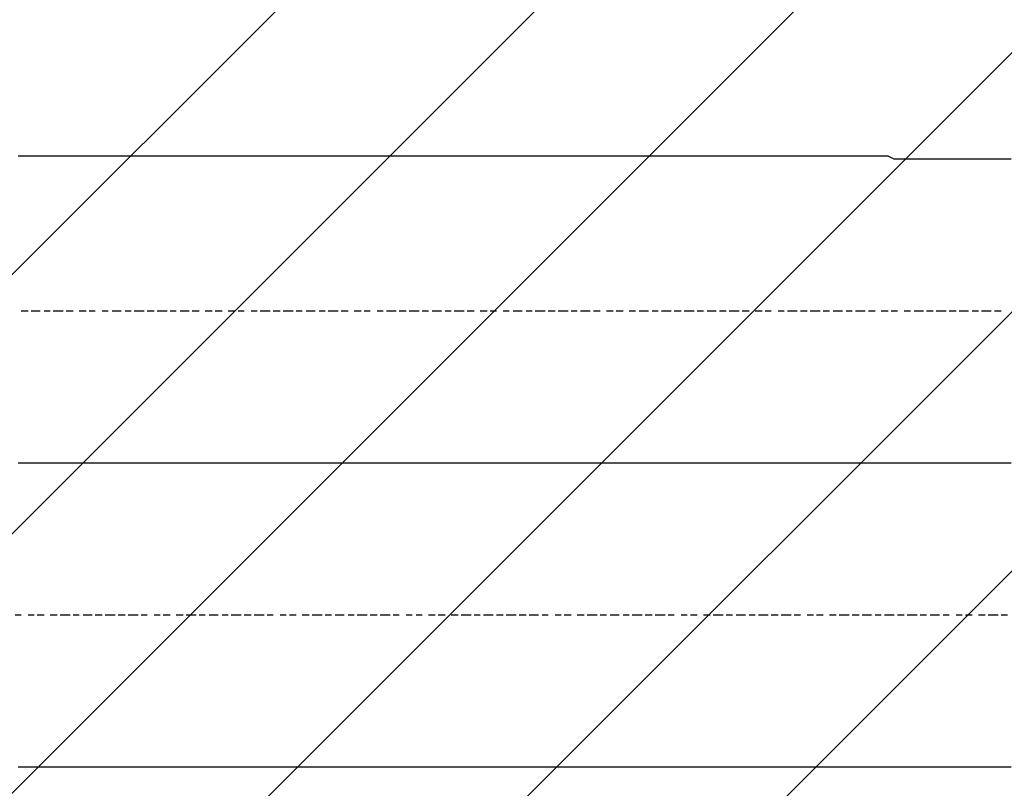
# Model space of a CAD drawing. Extents: x 997 to 109698, y 921 to 94021.
# Tile 541 of 656: x 18335 to 19624, y 49802 to 50808. Entities that reach past the tile are written whole.
import ezdxf

# ---------------------------------------------------------------- set-up
doc = ezdxf.new("R2010")
doc.units = 0
doc.header["$MEASUREMENT"] = 0
doc.layers.add('12', color=7, linetype='CONTINUOUS')
doc.layers.add('28', color=7, linetype='CONTINUOUS')

msp = doc.modelspace()

# ---------------------------------------------------------------- linework, layer by layer
at = {"layer": '12', "color": 5}
for p, q in [((18340.630503, 50629.563401), (18332.630503, 50629.563401)), ((18349.630503, 50629.563401), (18340.630503, 50629.563401)), ((18361.630503, 50629.563401), (18349.630503, 50629.563401)), ((18370.630503, 50629.563401), (18361.630503, 50629.563401)), ((18378.630503, 50629.563401), (18370.630503, 50629.563401)), ((18391.630503, 50629.563401), (18378.630503, 50629.563401)), ((18400.630503, 50629.563401), (18391.630503, 50629.563401)), ((18412.630503, 50629.563401), (18400.630503, 50629.563401)), ((18421.630503, 50629.563401), (18412.630503, 50629.563401)), ((18429.630503, 50629.563401), (18421.630503, 50629.563401)), ((18442.630503, 50629.563401), (18429.630503, 50629.563401)), ((18450.630503, 50629.563401), (18442.630503, 50629.563401)), ((18459.630503, 50629.563401), (18450.630503, 50629.563401)), ((18472.630503, 50629.563401), (18459.630503, 50629.563401)), ((18480.630503, 50629.563401), (18472.630503, 50629.563401)), ((18489.630503, 50629.563401), (18480.630503, 50629.563401)), ((18501.630503, 50629.563401), (18489.630503, 50629.563401)), ((18510.630503, 50629.563401), (18501.630503, 50629.563401)), ((18522.630503, 50629.563401), (18510.630503, 50629.563401)), ((18531.630503, 50629.563401), (18522.630503, 50629.563401)), ((18539.630503, 50629.563401), (18531.630503, 50629.563401)), ((18552.630503, 50629.563401), (18539.630503, 50629.563401)), ((18560.630503, 50629.563401), (18552.630503, 50629.563401)), ((18569.630503, 50629.563401), (18560.630503, 50629.563401)), ((18582.630503, 50629.563401), (18569.630503, 50629.563401)), ((18590.630503, 50629.563401), (18582.630503, 50629.563401)), ((18599.630503, 50629.563401), (18590.630503, 50629.563401)), ((18611.630503, 50629.563401), (18599.630503, 50629.563401)), ((18620.630503, 50629.563401), (18611.630503, 50629.563401)), ((18628.630503, 50629.563401), (18620.630503, 50629.563401)), ((18641.630503, 50629.563401), (18628.630503, 50629.563401)), ((18649.630503, 50629.563401), (18641.630503, 50629.563401)), ((18662.630503, 50629.563401), (18649.630503, 50629.563401)), ((18671.630503, 50629.563401), (18662.630503, 50629.563401)), ((18679.630503, 50629.563401), (18671.630503, 50629.563401)), ((18692.630503, 50629.563401), (18679.630503, 50629.563401)), ((18700.630503, 50629.563401), (18692.630503, 50629.563401)), ((18709.630503, 50629.563401), (18700.630503, 50629.563401)), ((18721.630503, 50629.563401), (18709.630503, 50629.563401)), ((18730.630503, 50629.563401), (18721.630503, 50629.563401)), ((18738.630503, 50629.563401), (18730.630503, 50629.563401)), ((18751.630503, 50629.563401), (18738.630503, 50629.563401)), ((18759.630503, 50629.563401), (18751.630503, 50629.563401)), ((18772.630503, 50629.563401), (18759.630503, 50629.563401)), ((18781.630503, 50629.563401), (18772.630503, 50629.563401)), ((18789.630503, 50629.563401), (18781.630503, 50629.563401)), ((18802.630503, 50629.563401), (18789.630503, 50629.563401)), ((18810.630503, 50629.563401), (18802.630503, 50629.563401)), ((18819.630503, 50629.563401), (18810.630503, 50629.563401)), ((18831.630503, 50629.563401), (18819.630503, 50629.563401)), ((18840.630503, 50629.563401), (18831.630503, 50629.563401)), ((18848.630503, 50629.563401), (18840.630503, 50629.563401)), ((18861.630503, 50629.563401), (18848.630503, 50629.563401)), ((18869.630503, 50629.563401), (18861.630503, 50629.563401)), ((18882.630503, 50629.563401), (18869.630503, 50629.563401)), ((18891.630503, 50629.563401), (18882.630503, 50629.563401)), ((18899.630503, 50629.563401), (18891.630503, 50629.563401)), ((18912.630503, 50629.563401), (18899.630503, 50629.563401)), ((18920.630503, 50629.563401), (18912.630503, 50629.563401)), ((18929.630503, 50629.563401), (18920.630503, 50629.563401)), ((18941.630503, 50629.563401), (18929.630503, 50629.563401)), ((18950.630503, 50629.563401), (18941.630503, 50629.563401)), ((18958.630503, 50629.563401), (18950.630503, 50629.563401)), ((18971.630503, 50629.563401), (18958.630503, 50629.563401)), ((18980.630503, 50629.563401), (18971.630503, 50629.563401)), ((18992.630503, 50629.563401), (18980.630503, 50629.563401)), ((19001.630503, 50629.563401), (18992.630503, 50629.563401)), ((19009.630503, 50629.563401), (19001.630503, 50629.563401)), ((19022.630503, 50629.563401), (19009.630503, 50629.563401)), ((19030.630503, 50629.563401), (19022.630503, 50629.563401)), ((19039.630503, 50629.563401), (19030.630503, 50629.563401)), ((19052.630503, 50629.563401), (19039.630503, 50629.563401)), ((19060.630503, 50629.563401), (19052.630503, 50629.563401)), ((19068.630503, 50629.563401), (19060.630503, 50629.563401)), ((19081.630503, 50629.563401), (19068.630503, 50629.563401)), ((19090.630503, 50629.563401), (19081.630503, 50629.563401)), ((19102.630503, 50629.563401), (19090.630503, 50629.563401)), ((19111.630503, 50629.563401), (19102.630503, 50629.563401)), ((19119.630503, 50629.563401), (19111.630503, 50629.563401)), ((19132.630503, 50629.563401), (19119.630503, 50629.563401)), ((19140.630503, 50629.563401), (19132.630503, 50629.563401)), ((19149.630503, 50629.563401), (19140.630503, 50629.563401)), ((19162.630503, 50629.563401), (19149.630503, 50629.563401)), ((19170.630503, 50629.563401), (19162.630503, 50629.563401)), ((19179.630503, 50629.563401), (19170.630503, 50629.563401)), ((19191.630503, 50629.563401), (19179.630503, 50629.563401)), ((19200.630503, 50629.563401), (19191.630503, 50629.563401)), ((19208.630503, 50629.563401), (19200.630503, 50629.563401)), ((19221.630503, 50629.563401), (19208.630503, 50629.563401)), ((19229.630503, 50629.563401), (19221.630503, 50629.563401)), ((19242.630503, 50629.563401), (19229.630503, 50629.563401)), ((19250.630503, 50629.563401), (19242.630503, 50629.563401)), ((19259.630503, 50629.563401), (19250.630503, 50629.563401)), ((19272.630503, 50629.563401), (19259.630503, 50629.563401)), ((19280.630503, 50629.563401), (19272.630503, 50629.563401)), ((19289.630503, 50629.563401), (19280.630503, 50629.563401)), ((19301.630503, 50629.563401), (19289.630503, 50629.563401)), ((19310.630503, 50629.563401), (19301.630503, 50629.563401)), ((19318.630503, 50629.563401), (19310.630503, 50629.563401)), ((19331.630503, 50629.563401), (19318.630503, 50629.563401)), ((19339.630503, 50629.563401), (19331.630503, 50629.563401)), ((19352.630503, 50629.563401), (19339.630503, 50629.563401)), ((19361.630503, 50629.563401), (19352.630503, 50629.563401)), ((19369.630503, 50629.563401), (19361.630503, 50629.563401)), ((19382.630503, 50629.563401), (19369.630503, 50629.563401)), ((19390.630503, 50629.563401), (19382.630503, 50629.563401)), ((19399.630503, 50629.563401), (19390.630503, 50629.563401)), ((19411.630503, 50629.563401), (19399.630503, 50629.563401)), ((19420.630503, 50629.563401), (19411.630503, 50629.563401)), ((19428.630503, 50629.563401), (19420.630503, 50629.563401)), ((19441.630503, 50629.563401), (19428.630503, 50629.563401)), ((19449.630503, 50629.563401), (19441.630503, 50629.563401)), ((19462.630503, 50629.563401), (19449.630503, 50629.563401)), ((19471.630503, 50629.563401), (19462.630503, 50629.563401)), ((19479.630503, 50625.563401), (19471.630503, 50629.563401)), ((19492.630503, 50625.563401), (19479.630503, 50625.563401)), ((19500.630503, 50625.563401), (19492.630503, 50625.563401)), ((19509.630503, 50625.563401), (19500.630503, 50625.563401)), ((19521.630503, 50625.563401), (19509.630503, 50625.563401)), ((19530.630503, 50625.563401), (19521.630503, 50625.563401)), ((19538.630503, 50625.563401), (19530.630503, 50625.563401)), ((19551.630503, 50625.563401), (19538.630503, 50625.563401)), ((19560.630503, 50625.563401), (19551.630503, 50625.563401)), ((19572.630503, 50625.563401), (19560.630503, 50625.563401)), ((19581.630503, 50625.563401), (19572.630503, 50625.563401)), ((19589.630503, 50625.563401), (19581.630503, 50625.563401)), ((19602.630503, 50625.563401), (19589.630503, 50625.563401)), ((19610.630503, 50625.563401), (19602.630503, 50625.563401)), ((19619.630503, 50625.563401), (19610.630503, 50625.563401)), ((19632.630503, 50625.563401), (19619.630503, 50625.563401)), ((18340.630503, 50227.563401), (18332.630503, 50227.563401)), ((18349.630503, 50227.563401), (18340.630503, 50227.563401)), ((18361.630503, 50227.563401), (18349.630503, 50227.563401)), ((18370.630503, 50227.563401), (18361.630503, 50227.563401)), ((18378.630503, 50227.563401), (18370.630503, 50227.563401)), ((18391.630503, 50227.563401), (18378.630503, 50227.563401)), ((18400.630503, 50227.563401), (18391.630503, 50227.563401)), ((18412.630503, 50227.563401), (18400.630503, 50227.563401)), ((18421.630503, 50227.563401), (18412.630503, 50227.563401)), ((18429.630503, 50227.563401), (18421.630503, 50227.563401)), ((18442.630503, 50227.563401), (18429.630503, 50227.563401)), ((18450.630503, 50227.563401), (18442.630503, 50227.563401)), ((18459.630503, 50227.563401), (18450.630503, 50227.563401)), ((18472.630503, 50227.563401), (18459.630503, 50227.563401)), ((18480.630503, 50227.563401), (18472.630503, 50227.563401)), ((18489.630503, 50227.563401), (18480.630503, 50227.563401)), ((18501.630503, 50227.563401), (18489.630503, 50227.563401)), ((18510.630503, 50227.563401), (18501.630503, 50227.563401)), ((18522.630503, 50227.563401), (18510.630503, 50227.563401)), ((18531.630503, 50227.563401), (18522.630503, 50227.563401)), ((18539.630503, 50227.563401), (18531.630503, 50227.563401)), ((18552.630503, 50227.563401), (18539.630503, 50227.563401)), ((18560.630503, 50227.563401), (18552.630503, 50227.563401)), ((18569.630503, 50227.563401), (18560.630503, 50227.563401)), ((18582.630503, 50227.563401), (18569.630503, 50227.563401)), ((18590.630503, 50227.563401), (18582.630503, 50227.563401)), ((18599.630503, 50227.563401), (18590.630503, 50227.563401)), ((18611.630503, 50227.563401), (18599.630503, 50227.563401)), ((18620.630503, 50227.563401), (18611.630503, 50227.563401)), ((18628.630503, 50227.563401), (18620.630503, 50227.563401)), ((18641.630503, 50227.563401), (18628.630503, 50227.563401)), ((18649.630503, 50227.563401), (18641.630503, 50227.563401)), ((18662.630503, 50227.563401), (18649.630503, 50227.563401)), ((18671.630503, 50227.563401), (18662.630503, 50227.563401)), ((18679.630503, 50227.563401), (18671.630503, 50227.563401)), ((18692.630503, 50227.563401), (18679.630503, 50227.563401)), ((18700.630503, 50227.563401), (18692.630503, 50227.563401)), ((18709.630503, 50227.563401), (18700.630503, 50227.563401)), ((18721.630503, 50227.563401), (18709.630503, 50227.563401)), ((18730.630503, 50227.563401), (18721.630503, 50227.563401)), ((18738.630503, 50227.563401), (18730.630503, 50227.563401)), ((18751.630503, 50227.563401), (18738.630503, 50227.563401)), ((18759.630503, 50227.563401), (18751.630503, 50227.563401)), ((18772.630503, 50227.563401), (18759.630503, 50227.563401)), ((18781.630503, 50227.563401), (18772.630503, 50227.563401)), ((18789.630503, 50227.563401), (18781.630503, 50227.563401)), ((18802.630503, 50227.563401), (18789.630503, 50227.563401)), ((18810.630503, 50227.563401), (18802.630503, 50227.563401)), ((18819.630503, 50227.563401), (18810.630503, 50227.563401)), ((18831.630503, 50227.563401), (18819.630503, 50227.563401)), ((18840.630503, 50227.563401), (18831.630503, 50227.563401)), ((18848.630503, 50227.563401), (18840.630503, 50227.563401)), ((18861.630503, 50227.563401), (18848.630503, 50227.563401)), ((18869.630503, 50227.563401), (18861.630503, 50227.563401)), ((18882.630503, 50227.563401), (18869.630503, 50227.563401)), ((18891.630503, 50227.563401), (18882.630503, 50227.563401)), ((18899.630503, 50227.563401), (18891.630503, 50227.563401)), ((18912.630503, 50227.563401), (18899.630503, 50227.563401)), ((18920.630503, 50227.563401), (18912.630503, 50227.563401)), ((18929.630503, 50227.563401), (18920.630503, 50227.563401)), ((18941.630503, 50227.563401), (18929.630503, 50227.563401)), ((18950.630503, 50227.563401), (18941.630503, 50227.563401)), ((18958.630503, 50227.563401), (18950.630503, 50227.563401)), ((18971.630503, 50227.563401), (18958.630503, 50227.563401)), ((18980.630503, 50227.563401), (18971.630503, 50227.563401)), ((18992.630503, 50227.563401), (18980.630503, 50227.563401)), ((19001.630503, 50227.563401), (18992.630503, 50227.563401)), ((19009.630503, 50227.563401), (19001.630503, 50227.563401)), ((19022.630503, 50227.563401), (19009.630503, 50227.563401)), ((19030.630503, 50227.563401), (19022.630503, 50227.563401)), ((19039.630503, 50227.563401), (19030.630503, 50227.563401)), ((19052.630503, 50227.563401), (19039.630503, 50227.563401)), ((19060.630503, 50227.563401), (19052.630503, 50227.563401)), ((19068.630503, 50227.563401), (19060.630503, 50227.563401)), ((19081.630503, 50227.563401), (19068.630503, 50227.563401)), ((19090.630503, 50227.563401), (19081.630503, 50227.563401)), ((19102.630503, 50227.563401), (19090.630503, 50227.563401)), ((19111.630503, 50227.563401), (19102.630503, 50227.563401)), ((19119.630503, 50227.563401), (19111.630503, 50227.563401)), ((19132.630503, 50227.563401), (19119.630503, 50227.563401)), ((19140.630503, 50227.563401), (19132.630503, 50227.563401)), ((19149.630503, 50227.563401), (19140.630503, 50227.563401)), ((19162.630503, 50227.563401), (19149.630503, 50227.563401)), ((19170.630503, 50227.563401), (19162.630503, 50227.563401)), ((19179.630503, 50227.563401), (19170.630503, 50227.563401)), ((19191.630503, 50227.563401), (19179.630503, 50227.563401)), ((19200.630503, 50227.563401), (19191.630503, 50227.563401)), ((19208.630503, 50227.563401), (19200.630503, 50227.563401)), ((19221.630503, 50227.563401), (19208.630503, 50227.563401)), ((19229.630503, 50227.563401), (19221.630503, 50227.563401)), ((19242.630503, 50227.563401), (19229.630503, 50227.563401)), ((19250.630503, 50227.563401), (19242.630503, 50227.563401)), ((19259.630503, 50227.563401), (19250.630503, 50227.563401)), ((19272.630503, 50227.563401), (19259.630503, 50227.563401)), ((19280.630503, 50227.563401), (19272.630503, 50227.563401)), ((19289.630503, 50227.563401), (19280.630503, 50227.563401)), ((19301.630503, 50227.563401), (19289.630503, 50227.563401)), ((19310.630503, 50227.563401), (19301.630503, 50227.563401)), ((19318.630503, 50227.563401), (19310.630503, 50227.563401)), ((19331.630503, 50227.563401), (19318.630503, 50227.563401)), ((19339.630503, 50227.563401), (19331.630503, 50227.563401)), ((19352.630503, 50227.563401), (19339.630503, 50227.563401)), ((19361.630503, 50227.563401), (19352.630503, 50227.563401)), ((19369.630503, 50227.563401), (19361.630503, 50227.563401)), ((19382.630503, 50227.563401), (19369.630503, 50227.563401)), ((19390.630503, 50227.563401), (19382.630503, 50227.563401)), ((19399.630503, 50227.563401), (19390.630503, 50227.563401)), ((19411.630503, 50227.563401), (19399.630503, 50227.563401)), ((19420.630503, 50227.563401), (19411.630503, 50227.563401)), ((19428.630503, 50227.563401), (19420.630503, 50227.563401)), ((19441.630503, 50227.563401), (19428.630503, 50227.563401)), ((19449.630503, 50227.563401), (19441.630503, 50227.563401)), ((19462.630503, 50227.563401), (19449.630503, 50227.563401)), ((19471.630503, 50227.563401), (19462.630503, 50227.563401)), ((19479.630503, 50227.563401), (19471.630503, 50227.563401)), ((19492.630503, 50227.563401), (19479.630503, 50227.563401)), ((19500.630503, 50227.563401), (19492.630503, 50227.563401)), ((19509.630503, 50227.563401), (19500.630503, 50227.563401)), ((19521.630503, 50227.563401), (19509.630503, 50227.563401)), ((19530.630503, 50227.563401), (19521.630503, 50227.563401)), ((19538.630503, 50227.563401), (19530.630503, 50227.563401)), ((19551.630503, 50227.563401), (19538.630503, 50227.563401)), ((19560.630503, 50227.563401), (19551.630503, 50227.563401)), ((19572.630503, 50227.563401), (19560.630503, 50227.563401)), ((19581.630503, 50227.563401), (19572.630503, 50227.563401)), ((19589.630503, 50227.563401), (19581.630503, 50227.563401)), ((19602.630503, 50227.563401), (19589.630503, 50227.563401)), ((19610.630503, 50227.563401), (19602.630503, 50227.563401)), ((19619.630503, 50227.563401), (19610.630503, 50227.563401)), ((19632.630503, 50227.563401), (19619.630503, 50227.563401)), ((18340.630503, 49829.563401), (18332.630503, 49829.563401)), ((18349.630503, 49829.563401), (18340.630503, 49829.563401)), ((18361.630503, 49829.563401), (18349.630503, 49829.563401)), ((18370.630503, 49829.563401), (18361.630503, 49829.563401)), ((18378.630503, 49829.563401), (18370.630503, 49829.563401)), ((18391.630503, 49829.563401), (18378.630503, 49829.563401)), ((18400.630503, 49829.563401), (18391.630503, 49829.563401)), ((18412.630503, 49829.563401), (18400.630503, 49829.563401)), ((18421.630503, 49829.563401), (18412.630503, 49829.563401)), ((18429.630503, 49829.563401), (18421.630503, 49829.563401)), ((18442.630503, 49829.563401), (18429.630503, 49829.563401)), ((18450.630503, 49829.563401), (18442.630503, 49829.563401)), ((18459.630503, 49829.563401), (18450.630503, 49829.563401)), ((18472.630503, 49829.563401), (18459.630503, 49829.563401)), ((18480.630503, 49829.563401), (18472.630503, 49829.563401)), ((18489.630503, 49829.563401), (18480.630503, 49829.563401)), ((18501.630503, 49829.563401), (18489.630503, 49829.563401)), ((18510.630503, 49829.563401), (18501.630503, 49829.563401)), ((18522.630503, 49829.563401), (18510.630503, 49829.563401)), ((18531.630503, 49829.563401), (18522.630503, 49829.563401)), ((18539.630503, 49829.563401), (18531.630503, 49829.563401)), ((18552.630503, 49829.563401), (18539.630503, 49829.563401)), ((18560.630503, 49829.563401), (18552.630503, 49829.563401)), ((18569.630503, 49829.563401), (18560.630503, 49829.563401)), ((18582.630503, 49829.563401), (18569.630503, 49829.563401)), ((18590.630503, 49829.563401), (18582.630503, 49829.563401)), ((18599.630503, 49829.563401), (18590.630503, 49829.563401)), ((18611.630503, 49829.563401), (18599.630503, 49829.563401)), ((18620.630503, 49829.563401), (18611.630503, 49829.563401)), ((18628.630503, 49829.563401), (18620.630503, 49829.563401)), ((18641.630503, 49829.563401), (18628.630503, 49829.563401)), ((18649.630503, 49829.563401), (18641.630503, 49829.563401)), ((18662.630503, 49829.563401), (18649.630503, 49829.563401)), ((18671.630503, 49829.563401), (18662.630503, 49829.563401)), ((18679.630503, 49829.563401), (18671.630503, 49829.563401)), ((18692.630503, 49829.563401), (18679.630503, 49829.563401)), ((18700.630503, 49829.563401), (18692.630503, 49829.563401)), ((18709.630503, 49829.563401), (18700.630503, 49829.563401)), ((18721.630503, 49829.563401), (18709.630503, 49829.563401)), ((18730.630503, 49829.563401), (18721.630503, 49829.563401)), ((18738.630503, 49829.563401), (18730.630503, 49829.563401)), ((18751.630503, 49829.563401), (18738.630503, 49829.563401)), ((18759.630503, 49829.563401), (18751.630503, 49829.563401)), ((18772.630503, 49829.563401), (18759.630503, 49829.563401)), ((18781.630503, 49829.563401), (18772.630503, 49829.563401)), ((18789.630503, 49829.563401), (18781.630503, 49829.563401)), ((18802.630503, 49829.563401), (18789.630503, 49829.563401)), ((18810.630503, 49829.563401), (18802.630503, 49829.563401)), ((18819.630503, 49829.563401), (18810.630503, 49829.563401)), ((18831.630503, 49829.563401), (18819.630503, 49829.563401)), ((18840.630503, 49829.563401), (18831.630503, 49829.563401)), ((18848.630503, 49829.563401), (18840.630503, 49829.563401)), ((18861.630503, 49829.563401), (18848.630503, 49829.563401)), ((18869.630503, 49829.563401), (18861.630503, 49829.563401)), ((18882.630503, 49829.563401), (18869.630503, 49829.563401)), ((18891.630503, 49829.563401), (18882.630503, 49829.563401)), ((18899.630503, 49829.563401), (18891.630503, 49829.563401)), ((18912.630503, 49829.563401), (18899.630503, 49829.563401)), ((18920.630503, 49829.563401), (18912.630503, 49829.563401)), ((18929.630503, 49829.563401), (18920.630503, 49829.563401)), ((18941.630503, 49829.563401), (18929.630503, 49829.563401)), ((18950.630503, 49829.563401), (18941.630503, 49829.563401)), ((18958.630503, 49829.563401), (18950.630503, 49829.563401)), ((18971.630503, 49829.563401), (18958.630503, 49829.563401)), ((18980.630503, 49829.563401), (18971.630503, 49829.563401)), ((18992.630503, 49829.563401), (18980.630503, 49829.563401)), ((19001.630503, 49829.563401), (18992.630503, 49829.563401)), ((19009.630503, 49829.563401), (19001.630503, 49829.563401)), ((19022.630503, 49829.563401), (19009.630503, 49829.563401)), ((19030.630503, 49829.563401), (19022.630503, 49829.563401)), ((19039.630503, 49829.563401), (19030.630503, 49829.563401)), ((19052.630503, 49829.563401), (19039.630503, 49829.563401)), ((19060.630503, 49829.563401), (19052.630503, 49829.563401)), ((19068.630503, 49829.563401), (19060.630503, 49829.563401)), ((19081.630503, 49829.563401), (19068.630503, 49829.563401)), ((19090.630503, 49829.563401), (19081.630503, 49829.563401)), ((19102.630503, 49829.563401), (19090.630503, 49829.563401)), ((19111.630503, 49829.563401), (19102.630503, 49829.563401)), ((19119.630503, 49829.563401), (19111.630503, 49829.563401)), ((19132.630503, 49829.563401), (19119.630503, 49829.563401)), ((19140.630503, 49829.563401), (19132.630503, 49829.563401)), ((19149.630503, 49829.563401), (19140.630503, 49829.563401)), ((19162.630503, 49829.563401), (19149.630503, 49829.563401)), ((19170.630503, 49829.563401), (19162.630503, 49829.563401)), ((19179.630503, 49829.563401), (19170.630503, 49829.563401)), ((19191.630503, 49829.563401), (19179.630503, 49829.563401)), ((19200.630503, 49829.563401), (19191.630503, 49829.563401)), ((19208.630503, 49829.563401), (19200.630503, 49829.563401)), ((19221.630503, 49829.563401), (19208.630503, 49829.563401)), ((19229.630503, 49829.563401), (19221.630503, 49829.563401)), ((19242.630503, 49829.563401), (19229.630503, 49829.563401)), ((19250.630503, 49829.563401), (19242.630503, 49829.563401)), ((19259.630503, 49829.563401), (19250.630503, 49829.563401)), ((19272.630503, 49829.563401), (19259.630503, 49829.563401)), ((19280.630503, 49829.563401), (19272.630503, 49829.563401)), ((19289.630503, 49829.563401), (19280.630503, 49829.563401)), ((19301.630503, 49829.563401), (19289.630503, 49829.563401)), ((19310.630503, 49829.563401), (19301.630503, 49829.563401)), ((19318.630503, 49829.563401), (19310.630503, 49829.563401)), ((19331.630503, 49829.563401), (19318.630503, 49829.563401)), ((19339.630503, 49829.563401), (19331.630503, 49829.563401)), ((19352.630503, 49829.563401), (19339.630503, 49829.563401)), ((19361.630503, 49829.563401), (19352.630503, 49829.563401)), ((19369.630503, 49829.563401), (19361.630503, 49829.563401)), ((19382.630503, 49829.563401), (19369.630503, 49829.563401)), ((19390.630503, 49829.563401), (19382.630503, 49829.563401)), ((19399.630503, 49829.563401), (19390.630503, 49829.563401)), ((19411.630503, 49829.563401), (19399.630503, 49829.563401)), ((19420.630503, 49829.563401), (19411.630503, 49829.563401)), ((19428.630503, 49829.563401), (19420.630503, 49829.563401)), ((19441.630503, 49829.563401), (19428.630503, 49829.563401)), ((19449.630503, 49829.563401), (19441.630503, 49829.563401)), ((19462.630503, 49829.563401), (19449.630503, 49829.563401)), ((19471.630503, 49829.563401), (19462.630503, 49829.563401)), ((19479.630503, 49829.563401), (19471.630503, 49829.563401)), ((19492.630503, 49829.563401), (19479.630503, 49829.563401)), ((19500.630503, 49829.563401), (19492.630503, 49829.563401)), ((19509.630503, 49829.563401), (19500.630503, 49829.563401)), ((19521.630503, 49829.563401), (19509.630503, 49829.563401)), ((19530.630503, 49829.563401), (19521.630503, 49829.563401)), ((19538.630503, 49829.563401), (19530.630503, 49829.563401)), ((19551.630503, 49829.563401), (19538.630503, 49829.563401)), ((19560.630503, 49829.563401), (19551.630503, 49829.563401)), ((19572.630503, 49829.563401), (19560.630503, 49829.563401)), ((19581.630503, 49829.563401), (19572.630503, 49829.563401)), ((19589.630503, 49829.563401), (19581.630503, 49829.563401)), ((19602.630503, 49829.563401), (19589.630503, 49829.563401)), ((19610.630503, 49829.563401), (19602.630503, 49829.563401)), ((19619.630503, 49829.563401), (19610.630503, 49829.563401)), ((19632.630503, 49829.563401), (19619.630503, 49829.563401))]:
    msp.add_line(p, q, dxfattribs=at)
at = {"layer": '12', "color": 1}
for p, q in [((18345.630503, 50426.563401), (18336.630503, 50426.563401)), ((18361.630503, 50426.563401), (18349.630503, 50426.563401)), ((18374.630503, 50426.563401), (18366.630503, 50426.563401)), ((18391.630503, 50426.563401), (18378.630503, 50426.563401)), ((18404.630503, 50426.563401), (18395.630503, 50426.563401)), ((18421.630503, 50426.563401), (18412.630503, 50426.563401)), ((18433.630503, 50426.563401), (18425.630503, 50426.563401)), ((18450.630503, 50426.563401), (18442.630503, 50426.563401)), ((18467.630503, 50426.563401), (18455.630503, 50426.563401)), ((18480.630503, 50426.563401), (18472.630503, 50426.563401)), ((18497.630503, 50426.563401), (18484.630503, 50426.563401)), ((18510.630503, 50426.563401), (18501.630503, 50426.563401)), ((18527.630503, 50426.563401), (18514.630503, 50426.563401)), ((18539.630503, 50426.563401), (18531.630503, 50426.563401)), ((18556.630503, 50426.563401), (18544.630503, 50426.563401)), ((18569.630503, 50426.563401), (18560.630503, 50426.563401)), ((18586.630503, 50426.563401), (18577.630503, 50426.563401)), ((18599.630503, 50426.563401), (18590.630503, 50426.563401)), ((18616.630503, 50426.563401), (18607.630503, 50426.563401)), ((18628.630503, 50426.563401), (18620.630503, 50426.563401)), ((18645.630503, 50426.563401), (18637.630503, 50426.563401)), ((18662.630503, 50426.563401), (18649.630503, 50426.563401)), ((18675.630503, 50426.563401), (18666.630503, 50426.563401)), ((18692.630503, 50426.563401), (18679.630503, 50426.563401)), ((18704.630503, 50426.563401), (18696.630503, 50426.563401)), ((18721.630503, 50426.563401), (18709.630503, 50426.563401)), ((18734.630503, 50426.563401), (18726.630503, 50426.563401)), ((18751.630503, 50426.563401), (18738.630503, 50426.563401)), ((18764.630503, 50426.563401), (18755.630503, 50426.563401)), ((18781.630503, 50426.563401), (18772.630503, 50426.563401)), ((18793.630503, 50426.563401), (18785.630503, 50426.563401)), ((18810.630503, 50426.563401), (18802.630503, 50426.563401)), ((18827.630503, 50426.563401), (18814.630503, 50426.563401)), ((18840.630503, 50426.563401), (18831.630503, 50426.563401)), ((18857.630503, 50426.563401), (18844.630503, 50426.563401)), ((18869.630503, 50426.563401), (18861.630503, 50426.563401)), ((18886.630503, 50426.563401), (18874.630503, 50426.563401)), ((18899.630503, 50426.563401), (18891.630503, 50426.563401)), ((18916.630503, 50426.563401), (18903.630503, 50426.563401)), ((18929.630503, 50426.563401), (18920.630503, 50426.563401)), ((18946.630503, 50426.563401), (18937.630503, 50426.563401)), ((18958.630503, 50426.563401), (18950.630503, 50426.563401)), ((18975.630503, 50426.563401), (18967.630503, 50426.563401)), ((18992.630503, 50426.563401), (18980.630503, 50426.563401)), ((19005.630503, 50426.563401), (18997.630503, 50426.563401)), ((19022.630503, 50426.563401), (19009.630503, 50426.563401)), ((19035.630503, 50426.563401), (19026.630503, 50426.563401)), ((19052.630503, 50426.563401), (19039.630503, 50426.563401)), ((19064.630503, 50426.563401), (19056.630503, 50426.563401)), ((19081.630503, 50426.563401), (19068.630503, 50426.563401)), ((19094.630503, 50426.563401), (19085.630503, 50426.563401)), ((19111.630503, 50426.563401), (19102.630503, 50426.563401)), ((19124.630503, 50426.563401), (19115.630503, 50426.563401)), ((19140.630503, 50426.563401), (19132.630503, 50426.563401)), ((19157.630503, 50426.563401), (19145.630503, 50426.563401)), ((19170.630503, 50426.563401), (19162.630503, 50426.563401)), ((19187.630503, 50426.563401), (19174.630503, 50426.563401)), ((19200.630503, 50426.563401), (19191.630503, 50426.563401)), ((19217.630503, 50426.563401), (19204.630503, 50426.563401)), ((19229.630503, 50426.563401), (19221.630503, 50426.563401)), ((19246.630503, 50426.563401), (19234.630503, 50426.563401)), ((19259.630503, 50426.563401), (19250.630503, 50426.563401)), ((19276.630503, 50426.563401), (19263.630503, 50426.563401)), ((19289.630503, 50426.563401), (19280.630503, 50426.563401)), ((19306.630503, 50426.563401), (19297.630503, 50426.563401)), ((19318.630503, 50426.563401), (19310.630503, 50426.563401)), ((19335.630503, 50426.563401), (19327.630503, 50426.563401)), ((19352.630503, 50426.563401), (19339.630503, 50426.563401)), ((19365.630503, 50426.563401), (19356.630503, 50426.563401)), ((19382.630503, 50426.563401), (19369.630503, 50426.563401)), ((19394.630503, 50426.563401), (19386.630503, 50426.563401)), ((19411.630503, 50426.563401), (19399.630503, 50426.563401)), ((19424.630503, 50426.563401), (19416.630503, 50426.563401)), ((19441.630503, 50426.563401), (19428.630503, 50426.563401)), ((19454.630503, 50426.563401), (19445.630503, 50426.563401)), ((19471.630503, 50426.563401), (19462.630503, 50426.563401)), ((19483.630503, 50426.563401), (19475.630503, 50426.563401)), ((19500.630503, 50426.563401), (19492.630503, 50426.563401)), ((19517.630503, 50426.563401), (19505.630503, 50426.563401)), ((19530.630503, 50426.563401), (19521.630503, 50426.563401)), ((19547.630503, 50426.563401), (19534.630503, 50426.563401)), ((19560.630503, 50426.563401), (19551.630503, 50426.563401)), ((19576.630503, 50426.563401), (19564.630503, 50426.563401)), ((19589.630503, 50426.563401), (19581.630503, 50426.563401)), ((19606.630503, 50426.563401), (19593.630503, 50426.563401)), ((19619.630503, 50426.563401), (19610.630503, 50426.563401)), ((18336.630503, 50028.563401), (18328.630503, 50028.563401)), ((18353.630503, 50028.563401), (18345.630503, 50028.563401)), ((18366.630503, 50028.563401), (18357.630503, 50028.563401)), ((18383.630503, 50028.563401), (18374.630503, 50028.563401)), ((18400.630503, 50028.563401), (18387.630503, 50028.563401)), ((18412.630503, 50028.563401), (18404.630503, 50028.563401)), ((18429.630503, 50028.563401), (18417.630503, 50028.563401)), ((18442.630503, 50028.563401), (18433.630503, 50028.563401)), ((18459.630503, 50028.563401), (18446.630503, 50028.563401)), ((18472.630503, 50028.563401), (18463.630503, 50028.563401)), ((18489.630503, 50028.563401), (18476.630503, 50028.563401)), ((18501.630503, 50028.563401), (18493.630503, 50028.563401)), ((18518.630503, 50028.563401), (18510.630503, 50028.563401)), ((18531.630503, 50028.563401), (18522.630503, 50028.563401)), ((18548.630503, 50028.563401), (18539.630503, 50028.563401)), ((18565.630503, 50028.563401), (18552.630503, 50028.563401)), ((18577.630503, 50028.563401), (18569.630503, 50028.563401)), ((18594.630503, 50028.563401), (18582.630503, 50028.563401)), ((18607.630503, 50028.563401), (18599.630503, 50028.563401)), ((18624.630503, 50028.563401), (18611.630503, 50028.563401)), ((18637.630503, 50028.563401), (18628.630503, 50028.563401)), ((18654.630503, 50028.563401), (18641.630503, 50028.563401)), ((18666.630503, 50028.563401), (18658.630503, 50028.563401)), ((18683.630503, 50028.563401), (18675.630503, 50028.563401)), ((18696.630503, 50028.563401), (18687.630503, 50028.563401)), ((18713.630503, 50028.563401), (18704.630503, 50028.563401)), ((18730.630503, 50028.563401), (18717.630503, 50028.563401)), ((18742.630503, 50028.563401), (18734.630503, 50028.563401)), ((18759.630503, 50028.563401), (18747.630503, 50028.563401)), ((18772.630503, 50028.563401), (18764.630503, 50028.563401)), ((18789.630503, 50028.563401), (18776.630503, 50028.563401)), ((18802.630503, 50028.563401), (18793.630503, 50028.563401)), ((18819.630503, 50028.563401), (18806.630503, 50028.563401)), ((18831.630503, 50028.563401), (18823.630503, 50028.563401)), ((18848.630503, 50028.563401), (18840.630503, 50028.563401)), ((18861.630503, 50028.563401), (18853.630503, 50028.563401)), ((18878.630503, 50028.563401), (18869.630503, 50028.563401)), ((18891.630503, 50028.563401), (18882.630503, 50028.563401)), ((18908.630503, 50028.563401), (18899.630503, 50028.563401)), ((18925.630503, 50028.563401), (18912.630503, 50028.563401)), ((18937.630503, 50028.563401), (18929.630503, 50028.563401)), ((18954.630503, 50028.563401), (18941.630503, 50028.563401)), ((18967.630503, 50028.563401), (18958.630503, 50028.563401)), ((18984.630503, 50028.563401), (18971.630503, 50028.563401)), ((18997.630503, 50028.563401), (18988.630503, 50028.563401)), ((19013.630503, 50028.563401), (19001.630503, 50028.563401)), ((19026.630503, 50028.563401), (19018.630503, 50028.563401)), ((19043.630503, 50028.563401), (19035.630503, 50028.563401)), ((19056.630503, 50028.563401), (19047.630503, 50028.563401)), ((19073.630503, 50028.563401), (19064.630503, 50028.563401)), ((19090.630503, 50028.563401), (19077.630503, 50028.563401)), ((19102.630503, 50028.563401), (19094.630503, 50028.563401)), ((19119.630503, 50028.563401), (19107.630503, 50028.563401)), ((19132.630503, 50028.563401), (19124.630503, 50028.563401)), ((19149.630503, 50028.563401), (19136.630503, 50028.563401)), ((19162.630503, 50028.563401), (19153.630503, 50028.563401)), ((19179.630503, 50028.563401), (19166.630503, 50028.563401)), ((19191.630503, 50028.563401), (19183.630503, 50028.563401)), ((19208.630503, 50028.563401), (19200.630503, 50028.563401)), ((19221.630503, 50028.563401), (19212.630503, 50028.563401)), ((19238.630503, 50028.563401), (19229.630503, 50028.563401)), ((19255.630503, 50028.563401), (19242.630503, 50028.563401)), ((19267.630503, 50028.563401), (19259.630503, 50028.563401)), ((19284.630503, 50028.563401), (19272.630503, 50028.563401)), ((19297.630503, 50028.563401), (19289.630503, 50028.563401)), ((19314.630503, 50028.563401), (19301.630503, 50028.563401)), ((19327.630503, 50028.563401), (19318.630503, 50028.563401)), ((19344.630503, 50028.563401), (19331.630503, 50028.563401)), ((19356.630503, 50028.563401), (19348.630503, 50028.563401)), ((19373.630503, 50028.563401), (19365.630503, 50028.563401)), ((19386.630503, 50028.563401), (19377.630503, 50028.563401)), ((19403.630503, 50028.563401), (19394.630503, 50028.563401)), ((19420.630503, 50028.563401), (19407.630503, 50028.563401)), ((19433.630503, 50028.563401), (19424.630503, 50028.563401)), ((19449.630503, 50028.563401), (19437.630503, 50028.563401)), ((19462.630503, 50028.563401), (19454.630503, 50028.563401)), ((19479.630503, 50028.563401), (19466.630503, 50028.563401)), ((19492.630503, 50028.563401), (19483.630503, 50028.563401)), ((19509.630503, 50028.563401), (19496.630503, 50028.563401)), ((19521.630503, 50028.563401), (19513.630503, 50028.563401)), ((19538.630503, 50028.563401), (19526.630503, 50028.563401)), ((19551.630503, 50028.563401), (19543.630503, 50028.563401)), ((19568.630503, 50028.563401), (19560.630503, 50028.563401)), ((19581.630503, 50028.563401), (19572.630503, 50028.563401)), ((19598.630503, 50028.563401), (19589.630503, 50028.563401)), ((19615.630503, 50028.563401), (19602.630503, 50028.563401)), ((19627.630503, 50028.563401), (19619.630503, 50028.563401))]:
    msp.add_line(p, q, dxfattribs=at)
at = {"layer": '28', "color": 2}
for p, q in [((12970.627, 45120.658275), (26535.923963, 58685.955237)), ((13310.038255, 45120.658275), (26875.335218, 58685.955237)), ((13472.636205, 44943.844969), (27214.746473, 58685.955237)), ((13472.636205, 44604.433715), (27554.157728, 58685.955237)), ((13472.636205, 44265.02246), (27893.568983, 58685.955237)), ((13472.636205, 43925.611205), (28232.980238, 58685.955237))]:
    msp.add_line(p, q, dxfattribs=at)

doc.saveas('drawing.dxf')
